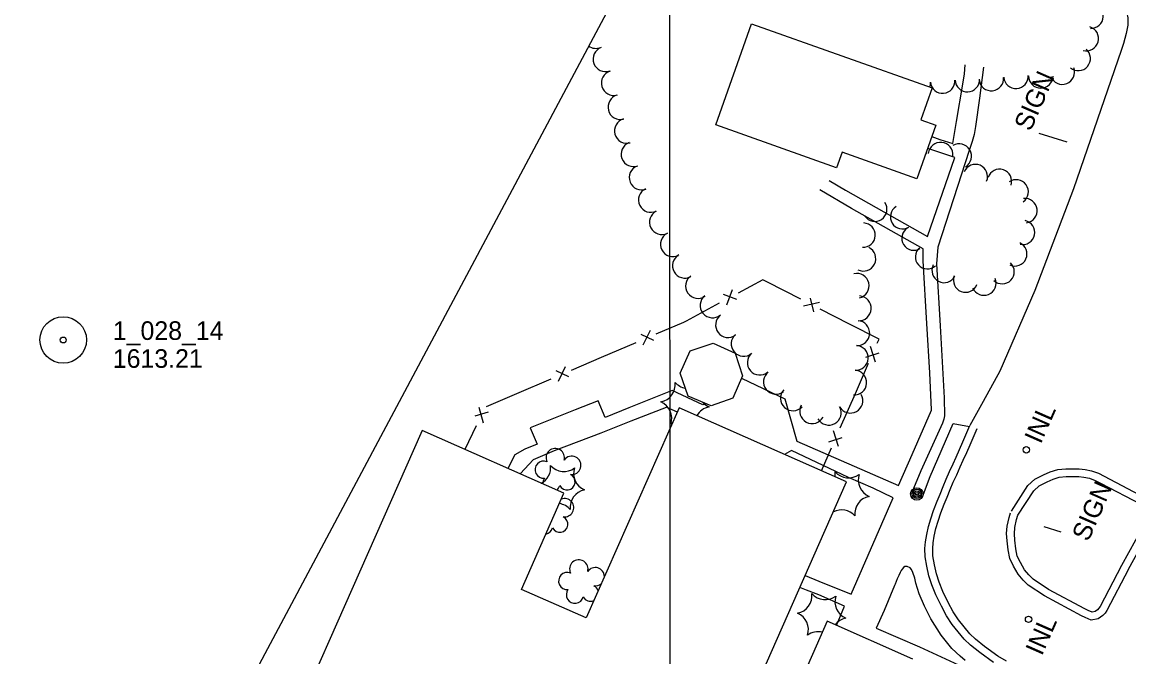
# Model space of a CAD drawing. Extents: x 189384 to 193282, y 256970 to 260388.
# Drawn here: x 189938.3 to 190295.2, y 258090.4 to 258295.1 of the extents above; entities that cross this region are included whole.
import ezdxf

# ---------------------------------------------------------------- set-up
doc = ezdxf.new("R2010")
doc.units = 0
for name, color, linetype in [('E_DWY', 7, 'Continuous'), ('E_LAND_Vegetation', 7, 'Continuous'), ('E_MAP_GridLines', 7, 'Continuous'), ('E_MAP_Limits', 7, 'Continuous'), ('E_MAP_PassPoints', 7, 'Continuous'), ('E_MISCPROP', 7, 'Continuous'), ('E_MISCPROP_HvyDash', 7, 'Continuous'), ('E_MISCPROP_HvyLine', 7, 'Continuous'), ('E_MISCPROP_Railing', 7, 'Continuous'), ('E_PATH_Sidewalk', 7, 'Continuous')]:
    doc.layers.add(name, color=color, linetype=linetype)

# ---------------------------------------------------------------- blocks, each defined once
blk = doc.blocks.new('PP')
at = {"layer": 'E_MAP_PassPoints'}
for radius in [7.5, 0.96]:
    blk.add_circle((0, 0), radius, dxfattribs=at)
blk = doc.blocks.new('INL_8')
at = {"layer": 'E_MISCPROP_Railing'}
blk.add_text('INL', height=6, rotation=359.9999, dxfattribs=at).set_placement((-5.79, -2.75))
blk = doc.blocks.new('SIGN')
at = {"layer": 'E_MISCPROP'}
blk.add_text('SIGN', height=6, rotation=0, dxfattribs=at).set_placement((0, -3))
blk = doc.blocks.new('POLE_1')
at = {"layer": 'E_MISCPROP'}
for radius in [2.02, 1.51, 1.01, 0.504]:
    blk.add_circle((0.03, -0.09), radius, dxfattribs=at)

msp = doc.modelspace()

# ---------------------------------------------------------------- linework, layer by layer
at = {"layer": 'E_DWY'}
for points in [[(190290.89, 258302.47), (190292.13, 258301.48), (190293.06, 258300.49), (190293.8, 258299.45), (190294.53, 258298.02), (190294.89, 258296.51), (190294.88, 258294.12), (190294.37, 258291.47), (190293.48, 258288.23), (190292.74, 258285.91), (190277.39, 258241.38), (190264.91, 258208.59), (190253.63, 258182.48)], [(190253.63, 258182.48), (190248.29, 258172.78), (190243.98, 258165.06)], [(190251.62, 258088.54), (190247.16, 258091.8), (190244.17, 258094.16), (190242.14, 258096.07), (190238.22, 258100.88), (190236.47, 258103.68), (190234.79, 258106.74), (190232.98, 258110.42), (190231.69, 258113.68), (190230.74, 258116.51), (190230.09, 258119.62), (190229.55, 258122.69), (190229.47, 258125.38), (190229.64, 258127.46), (190230.04, 258129.82), (190230.61, 258132.41), (190231.39, 258134.92), (190232.27, 258137.64), (190233.37, 258140.62), (190234.35, 258142.89), (190235.34, 258145.37), (190236.33, 258147.71), (190237.44, 258150.15), (190238.53, 258152.63), (190239.5, 258154.85), (190240.67, 258157.29), (190241.73, 258159.73), (190243.01, 258162.78), (190243.98, 258165.06)], [(190255.81, 258089.01), (190252.98, 258090.64), (190248.67, 258093.79), (190245.8, 258096.06), (190243.98, 258097.78), (190240.25, 258102.34), (190238.63, 258104.94), (190237.01, 258107.89), (190235.27, 258111.43), (190234.04, 258114.54), (190233.16, 258117.17), (190232.55, 258120.1), (190232.04, 258122.95), (190231.98, 258125.32), (190232.13, 258127.15), (190232.5, 258129.34), (190233.03, 258131.76), (190233.77, 258134.16), (190234.64, 258136.82), (190235.69, 258139.69), (190236.66, 258141.93), (190237.65, 258144.42), (190238.62, 258146.7), (190239.72, 258149.13), (190240.81, 258151.63), (190241.78, 258153.8), (190242.94, 258156.25), (190244.03, 258158.75), (190245.32, 258161.8), (190246.28, 258164.09)], [(190257.37, 258137.42), (190262.64, 258145.61), (190264.92, 258147.66), (190267.76, 258149.09), (190269.91, 258150.07), (190272.28, 258150.81), (190274.91, 258151.01), (190276.98, 258151.05), (190279.23, 258151.05), (190281.1, 258150.81), (190283.18, 258150.43), (190285.4, 258149.61), (190287.28, 258148.64), (190300.45, 258141.7), (190301.63, 258141.07), (190302.63, 258140.46), (190303.96, 258139.27), (190304.32, 258137.14), (190303.81, 258135.42), (190303.18, 258134.2), (190302.44, 258132.36), (190301.85, 258131), (190295.06, 258118.62)], [(190259.47, 258136.07), (190264.56, 258143.97), (190266.35, 258145.58), (190268.85, 258146.83), (190270.8, 258147.73), (190272.75, 258148.34), (190275.03, 258148.51), (190277, 258148.55), (190279.07, 258148.55), (190280.71, 258148.34), (190282.52, 258148.01), (190284.39, 258147.32), (190286.13, 258146.43), (190299.28, 258139.5), (190300.39, 258138.9), (190301.13, 258138.45), (190301.64, 258137.99), (190301.76, 258137.29), (190301.48, 258136.35), (190300.9, 258135.25), (190300.13, 258133.32), (190299.6, 258132.09), (190292.87, 258119.82)], [(190295.08, 258118.66), (190288.13, 258105.3), (190287.57, 258104.54), (190286.89, 258103.69), (190285.32, 258102.63), (190283.05, 258102.26), (190281.14, 258103.05), (190279.95, 258103.61), (190268.05, 258110.03), (190262.79, 258113.54), (190261.16, 258115.16), (190259.55, 258117.06), (190258.06, 258119.62), (190256.82, 258122.09), (190256.28, 258124.91), (190255.97, 258127.78), (190255.81, 258130.13), (190256, 258132.54), (190256.63, 258135.35), (190257.09, 258136.82)], [(190292.87, 258119.82), (190286, 258106.63), (190285.58, 258106.06), (190285.17, 258105.55), (190284.38, 258105.01), (190283.35, 258104.84), (190282.15, 258105.34), (190281.07, 258105.84), (190269.33, 258112.17), (190264.39, 258115.48), (190263, 258116.86), (190261.6, 258118.51), (190260.26, 258120.81), (190259.21, 258122.9), (190258.75, 258125.28), (190258.46, 258128), (190258.32, 258130.12), (190258.47, 258132.17), (190259.04, 258134.7), (190259.47, 258136.07)]]:
    msp.add_lwpolyline(points, dxfattribs=at)
at = {"layer": 'E_LAND_Vegetation'}
for centre, radius, start, end in [((190283.07, 258297.02), 3.94, 266.7922, 86.7769), ((190281.54, 258289.78), 3.94, 254.3138, 74.2984), ((190123.38, 258290.62), 4, 233.5513, 292.723), ((190126.47, 258283.15), 4, 110.2893, 290.274), ((190278.9, 258283.37), 3.94, 229.9317, 49.9164), ((190129.11, 258275.45), 4, 106.3672, 286.3519), ((190273.77, 258278.97), 3.94, 200.9995, 20.9842), ((190227.35, 258275.42), 3.94, 341.4193, 4.0442), ((190235.19, 258276.06), 3.94, 184.5408, 4.5255), ((190243.14, 258276.55), 3.94, 182.446, 2.4307), ((190250.9, 258276.89), 3.94, 185.7377, 5.7224), ((190258.81, 258277.6), 3.94, 184.2635, 4.2482), ((190266.85, 258277.72), 3.94, 179.9814, 359.9661), ((190131.28, 258267.7), 4, 104.8931, 284.8777), ((190133.36, 258260.02), 4, 105.9318, 285.9164), ((190135.5, 258252.5), 4, 110.8302, 290.8149), ((190234.51, 258252.34), 4, 353.9524, 173.9371), ((190240.48, 258251.85), 4, 300.7063, 120.691), ((190226.17, 258254.1), 4, 338.872, 355.5301), ((190138.11, 258244.97), 4, 111.4379, 291.4226), ((190245.76, 258245.31), 3.91, 337.241, 157.2257), ((190253.53, 258243.76), 3.91, 341.5392, 161.5238), ((190258.91, 258240.37), 3.91, 305.4474, 125.4321), ((190141.11, 258237.75), 4, 116.171, 296.1557), ((190213.31, 258234.73), 3.91, 214.0599, 34.0446), ((190261.77, 258234.3), 3.91, 277.0451, 97.0297), ((190144.63, 258230.59), 4, 116.6969, 296.6816), ((190222.24, 258232.29), 3.91, 121.4824, 301.4671), ((190209.53, 258226.41), 3.91, 267.1803, 87.1649), ((190260.99, 258227.27), 3.91, 257.8404, 77.8251), ((190148.22, 258223.45), 4, 116.6969, 296.6816), ((190225.92, 258225.41), 3.91, 121.74, 301.7247), ((190209.61, 258218.82), 4, 243.7564, 63.7411), ((190230.29, 258219.41), 3.91, 131.8919, 311.8766), ((190258.47, 258220.34), 3.91, 245.8423, 65.827), ((190152.06, 258216.54), 4, 119.2475, 299.2322), ((190235.65, 258214.97), 3.91, 152.4711, 332.4558), ((190254.38, 258214.61), 3.91, 225.9493, 45.934), ((190156.3, 258210), 4, 124.5893, 304.574), ((190207.46, 258210.07), 4, 283.0289, 103.0135), ((190242.58, 258211.87), 3.91, 158.4711, 338.4558), ((190248.52, 258210.9), 3.91, 202.4983, 22.483), ((190160.99, 258203.75), 4, 129.3356, 309.3203), ((190208.15, 258202.79), 4, 266.4755, 86.4602), ((190165.98, 258197.39), 4, 127.0128, 306.9975), ((190207.66, 258194.81), 4, 266.4755, 86.4602), ((190170.99, 258191.33), 4, 130.5602, 310.5449), ((190207.17, 258186.83), 4, 266.4755, 86.4602), ((190176.21, 258185.3), 4, 130.985, 310.9697), ((190206.68, 258178.85), 4, 266.4755, 86.4602), ((190181.43, 258179.12), 4, 128.4154, 308.4001), ((190143.22, 258178.22), 5.72, 281.2383, 7.0033), ((190153.21, 258182.69), 5.72, 221.2384, 259.5347), ((190186.9, 258173.78), 4, 137.6348, 317.6195), ((190142.1, 258167.33), 5.72, 341.2383, 67.0033), ((190162.08, 258176.28), 5.72, 220.9721, 247.0033), ((190205.46, 258173.02), 4, 209.1474, 29.1321), ((190160.96, 258165.39), 5.72, 101.2384, 151.3674), ((190193.09, 258169.64), 4, 151.7376, 331.7222), ((190198.47, 258169.13), 4, 209.1474, 29.1321), ((190150.97, 258160.92), 5.72, 120.8838, 127.0033), ((190110.27, 258154.62), 2.97, 344.4507, 205.6846), ((190115.58, 258152.15), 2.97, 262.1015, 145.0748), ((190106.53, 258150.77), 2.78, 67.4216, 275.1946), ((190103.06, 258151.44), 5.72, 298.0123, 7.0033), ((190113.05, 258155.91), 5.72, 221.2384, 307.0033), ((190121.91, 258149.5), 5.72, 161.2384, 247.0033), ((190109.03, 258146.37), 2.78, 144.0986, 184.4789), ((190114.05, 258146.84), 2.61, 206.8067, 64.7393), ((190194.83, 258149.36), 5.72, 350.697, 7.0033), ((190204.82, 258153.83), 5.72, 221.2384, 307.0033), ((190213.69, 258147.42), 5.72, 161.2384, 247.0033), ((190109.03, 258146.37), 2.78, 307.8176, 345.1096), ((190120.79, 258138.61), 5.72, 101.2384, 187.0033), ((190113.25, 258138.49), 2.97, 262.1015, 109.2889), ((190212.57, 258136.54), 5.72, 101.2384, 187.0033), ((190110.81, 258134.14), 5.72, 41.2383, 81.9214), ((190202.58, 258132.07), 5.72, 41.2383, 117.3251), ((190111.73, 258133.18), 2.61, 206.8067, 64.7393), ((190106.71, 258132.72), 2.78, 281.6655, 345.1096), ((190117.86, 258118.71), 2.97, 344.4507, 205.6846), ((190123.16, 258116.23), 2.97, 1.5594, 145.0748), ((190114.11, 258114.86), 2.78, 67.4216, 275.1946), ((190116.62, 258110.46), 2.78, 144.0986, 345.1096), ((190123.16, 258116.23), 2.97, 262.1015, 310.7388), ((190121.64, 258110.92), 2.61, 18.3755, 64.7393), ((190121.64, 258110.92), 2.61, 206.8067, 293.9227), ((190187.31, 258110.09), 5.72, 281.2383, 7.0033), ((190197.3, 258114.56), 5.72, 221.2384, 307.0033), ((190206.16, 258108.15), 5.72, 161.2384, 247.0033), ((190186.19, 258099.2), 5.72, 341.2383, 67.0033), ((190205.04, 258097.26), 5.72, 101.2384, 142.612), ((190195.05, 258092.79), 5.72, 76.5023, 127.0033)]:
    msp.add_arc(centre, radius, start, end, dxfattribs=at)
at = {"layer": 'E_MAP_GridLines'}
for p, q in [((190147.76, 257511.09), (190146.69, 259011.09)), ((190148.12, 257011.1), (190147.05, 258511.09))]:
    msp.add_line(p, q, dxfattribs=at)
at = {"layer": 'E_MAP_Limits'}
msp.add_lwpolyline([(190173.62, 258386.11), (189729.15, 257552.3)], dxfattribs=at)
at = {"layer": 'E_MISCPROP'}
for p, q in [((190275.36, 258256.34), (190266.28, 258259.16)), ((190273.36, 258130.66), (190267.91, 258132.3))]:
    msp.add_line(p, q, dxfattribs=at)
at = {"layer": 'E_MISCPROP_HvyDash'}
msp.add_lwpolyline([(190150.5, 258181.84), (190153.81, 258189.06), (190161.15, 258191.55), (190168.24, 258188.36), (190170.63, 258181.02), (190167.48, 258173.85), (190160.5, 258171.4), (190153.09, 258174.43)], close=True, dxfattribs=at)
at = {"layer": 'E_MISCPROP_HvyLine'}
msp.add_lwpolyline([(190200.97, 258248.14), (190162.01, 258261.96), (190173.58, 258294.56), (190231.78, 258273.91), (190228.11, 258263.57), (190233.01, 258261.83), (190226.89, 258244.58), (190202.74, 258253.15)], close=True, dxfattribs=at)
for points in [[(190176.68, 258084.51), (190204.21, 258146.79), (190150.17, 258170.68), (190120.23, 258102.96), (190099.39, 258112.17), (190113.08, 258143.14), (190067.34, 258163.36), (190004.71, 258021.71)], [(190225.58, 258089.65), (190197.94, 258101.87), (190188.05, 258079.49)]]:
    msp.add_lwpolyline(points, dxfattribs=at)
at = {"layer": 'E_MISCPROP_Railing'}
for p, q in [((190167.31, 258208.78), (190165.45, 258203.86)), ((190168.78, 258205.65), (190164.55, 258207.22)), ((190195.43, 258204.72), (190190.32, 258203.45)), ((190193.69, 258201.72), (190192.57, 258206.1)), ((190142.02, 258192.42), (190137.94, 258194.36)), ((190140.82, 258195.67), (190138.53, 258190.93)), ((190213.49, 258185.48), (190211.91, 258190.5)), ((190210.39, 258187.03), (190214.69, 258188.41)), ((190113.47, 258183.98), (190111.18, 258179.24)), ((190114.66, 258180.73), (190110.59, 258182.67)), ((190088.66, 258169.26), (190084.31, 258168.04)), ((190085.62, 258170.92), (190087.01, 258165.85)), ((190201.57, 258158.22), (190199.99, 258163.24)), ((190198.48, 258159.77), (190202.77, 258161.15))]:
    msp.add_line(p, q, dxfattribs=at)
for points in [[(190178.66, 258211.2), (190177.17, 258211.96), (190169.28, 258207.73)], [(190189.43, 258205.7), (190178.66, 258211.2)], [(190163.08, 258204.41), (190152.43, 258198.7)], [(190205.15, 258197.67), (190195.68, 258202.5)], [(190152.43, 258198.7), (190151.62, 258198.26), (190142.69, 258194.44)], [(190214.11, 258191.52), (190214.67, 258192.81), (190205.15, 258197.67)], [(190136.23, 258191.68), (190125.12, 258186.94)], [(190125.12, 258186.94), (190115.34, 258182.76)], [(190207.03, 258175.34), (190211.29, 258185.08)], [(190108.88, 258180), (190097.76, 258175.25)], [(190097.76, 258175.25), (190087.99, 258171.07)], [(190202.19, 258164.27), (190207.03, 258175.34)], [(190084.78, 258164.9), (190081.1, 258157.28)], [(190196.11, 258150.37), (190199.37, 258157.83)]]:
    msp.add_lwpolyline(points, dxfattribs=at)
for centre in [(190262.16, 258157.17), (190262.9, 258102.51)]:
    msp.add_circle(centre, 1.03, dxfattribs=at)
at = {"layer": 'E_PATH_Sidewalk'}
for points in [[(190248.36, 258280.54), (190247.08, 258270.62), (190245.8, 258261.45), (190245.31, 258258.88), (190244.66, 258256.6), (190243.74, 258253.74), (190233.61, 258222.56), (190233.22, 258217.18), (190234.43, 258197.13), (190235.65, 258173.92), (190235.77, 258168.13), (190235.6, 258167), (190235.11, 258165.77), (190228.14, 258150.36), (190225.27, 258143.35), (190228.73, 258142), (190231.17, 258148.61), (190238.6, 258165.65), (190238.61, 258165.63), (190243.84, 258164.72)], [(190231.71, 258258.17), (190234.29, 258257.29), (190238.49, 258256), (190239.67, 258263.09), (190241.7, 258275.09), (190242.19, 258278.4), (190242.5, 258281.35)], [(190198.54, 258243.97), (190203.86, 258240.9), (190230.31, 258225.99), (190239.07, 258251.43), (190230.36, 258254.37)], [(190170.3, 258180.27), (190184.28, 258173.58), (190188.2, 258159.99), (190220.97, 258145.66), (190225.36, 258155.67), (190231.6, 258170), (190231.61, 258170.02), (190231.01, 258182.03), (190230.09, 258197.93), (190228.94, 258218.14), (190228.93, 258221.94), (190205.81, 258235), (190195.6, 258241.03)], [(190158.91, 258172.05), (190157.83, 258171.69), (190147.94, 258176.25), (190134.04, 258170.72), (190126.38, 258167.55), (190124.13, 258172.97), (190116.69, 258170.11), (190102.15, 258164.26), (190104.45, 258158.94), (190100.45, 258157.37), (190097.25, 258155.6), (190094.93, 258151.16)], [(190098.95, 258149.39), (190103.26, 258154.04), (190110, 258156.94), (190125.1, 258162.67), (190134.72, 258166.48), (190146.17, 258170.89), (190149.62, 258169.43)], [(190190.89, 258116.66), (190195.26, 258114.86), (190205.66, 258110.6), (190219.27, 258141.73), (190212.83, 258144.78), (190204.79, 258148.21), (190186.45, 258156.92), (190184.14, 258155.66)], [(190242.46, 258089.22), (190240.85, 258090.61), (190238.17, 258093.12), (190234.72, 258097.43), (190231.38, 258102.63), (190229.35, 258106.76), (190227.64, 258110.75), (190226.52, 258114.12), (190226.2, 258115.77), (190225.56, 258117.58), (190225.13, 258118.54), (190224.69, 258119.12), (190223.77, 258119.52), (190223.01, 258119.49), (190222.51, 258119.21), (190222.1, 258118.73), (190221.79, 258118.24), (190221.46, 258117.61), (190221.02, 258116.61), (190220.54, 258115.53), (190219.9, 258113.88), (190219.71, 258113.43)], [(190200.95, 258100.54), (190203.5, 258106.71), (190195.3, 258110.36), (190191.27, 258111.86), (190189.16, 258112.76)], [(190219.71, 258113.45), (190216.31, 258105.33), (190213.7, 258099.69)], [(190213.7, 258099.69), (190227.74, 258093.62), (190241.75, 258087.14)]]:
    msp.add_lwpolyline(points, dxfattribs=at)

# ---------------------------------------------------------------- block references
at = {"layer": 'E_MAP_PassPoints', "rotation": 0.040729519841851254}
msp.add_blockref('PP', (189951.59, 258192.59), dxfattribs=at)
at = {"layer": 'E_MISCPROP'}
for name, p, rotation in [('SIGN', (190260.77, 258260.78), 66.26477663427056), ('SIGN', (190279.4, 258128.47), 66.26477629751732), ('POLE_1', (190226.78, 258142.94), 66.26477723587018)]:
    msp.add_blockref(name, p, dxfattribs=dict(at, rotation=rotation))
at = {"layer": 'E_MISCPROP_Railing'}
for p, rotation in [((190266.64, 258165.2), 66.26477652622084), ((190266.99, 258096.9), 66.26477651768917)]:
    msp.add_blockref('INL_8', p, dxfattribs=dict(at, rotation=rotation))

# ---------------------------------------------------------------- texts
at = {"layer": 'E_MAP_PassPoints'}
for s, p in [('1_028_14', (189967.59, 258192.6)), ('1613.21', (189967.59, 258183.6))]:
    msp.add_text(s, height=6, rotation=0.0407, dxfattribs=at).set_placement(p)

doc.saveas('drawing.dxf')
